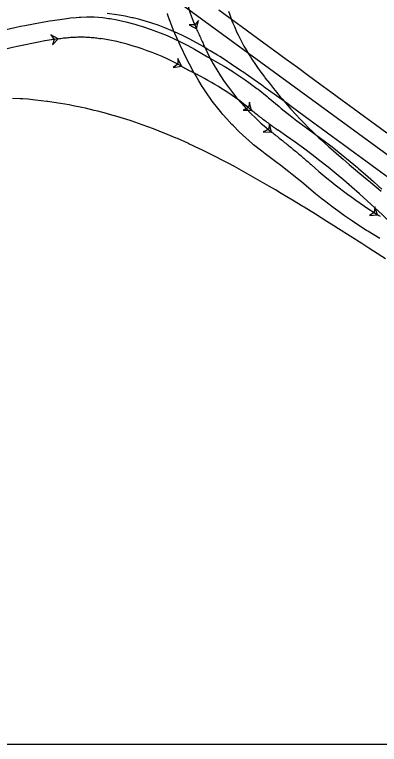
# Model space of a CAD drawing. Extents: x 973688 to 979179, y 703586 to 707602.
# Drawn here: x 977920.5 to 978008.3, y 704205.4 to 704381.1 of the extents above; entities that cross this region are included whole.
import ezdxf

# ---------------------------------------------------------------- set-up
doc = ezdxf.new("R2010")
doc.units = 0
for name, color, linetype in [('NB Left', 7, 'Continuous'), ('NO PLOT', 7, 'Continuous'), ('SB Left', 7, 'Continuous')]:
    doc.layers.add(name, color=color, linetype=linetype)

msp = doc.modelspace()

# ---------------------------------------------------------------- linework, layer by layer
at = {"layer": 'NB Left'}
msp.add_line((978039.48, 704325.85), (977941.89, 704397.37), dxfattribs=at)
for points in [[(978010.4, 704341.89), (978007.72, 704343.86), (978005.03, 704345.83), (978002.34, 704347.8), (977999.65, 704349.77), (977996.96, 704351.74), (977994.27, 704353.71), (977991.59, 704355.68), (977988.9, 704357.65), (977986.75, 704359.23), (977986.21, 704359.62), (977983.52, 704361.58), (977980.82, 704363.53), (977980.01, 704364.11), (977978.11, 704365.46), (977975.39, 704367.37), (977975.12, 704367.55), (977972.64, 704369.23), (977971.25, 704370.14), (977969.86, 704371.03), (977969.29, 704371.39), (977967.6, 704372.43), (977967.03, 704372.77), (977965.88, 704373.44), (977964.44, 704374.25), (977964.14, 704374.41), (977962.68, 704375.19), (977961.2, 704375.94), (977959.69, 704376.65), (977958.17, 704377.33), (977956.63, 704377.97), (977955.08, 704378.56), (977953.5, 704379.1), (977952.23, 704379.5), (977951.91, 704379.59), (977950.63, 704379.94), (977949.02, 704380.33), (977948.7, 704380.4), (977947.11, 704380.73), (977945.65, 704380.99), (977945.08, 704381.08), (977942.82, 704381.39)], [(977969.65, 704382.3), (977972.35, 704380.32), (977975.06, 704378.33), (977977.76, 704376.35), (977980.46, 704374.38), (977983.16, 704372.4), (977985.85, 704370.43), (977988.54, 704368.46), (977991.24, 704366.49), (977993.92, 704364.51), (977996.61, 704362.54), (977999.3, 704360.57), (978001.99, 704358.6), (978004.67, 704356.63), (978007.36, 704354.66), (978010.05, 704352.69)]]:
    msp.add_lwpolyline(points, dxfattribs=at)
at = {"layer": 'NO PLOT'}
msp.add_lwpolyline([(977518.51, 704645.43), (978198.51, 704645.43), (978198.51, 704205.43), (977518.51, 704205.43)], close=True, dxfattribs=at)
at = {"layer": 'SB Left'}
for points in [[(978008.35, 704327.22), (978005.47, 704328.99), (978005.18, 704329.17), (978002.64, 704330.82), (978001.81, 704331.38), (977999.89, 704332.72), (977998.26, 704333.89), (977997.18, 704334.69), (977995.05, 704336.32), (977994.52, 704336.74), (977992.93, 704338.02), (977991.87, 704338.89), (977989.5, 704340.9), (977989.23, 704341.12), (977987.32, 704342.65), (977986.49, 704343.31), (977984.53, 704344.82), (977983.68, 704345.46), (977980.82, 704347.61), (977979.96, 704348.26), (977978.01, 704349.82), (977977.73, 704350.05), (977976.12, 704351.45), (977975.34, 704352.18), (977974.57, 704352.91), (977973.06, 704354.43), (977972.81, 704354.69), (977971.59, 704356.01), (977970.64, 704357.1), (977970.41, 704357.38), (977969.71, 704358.22), (977968.06, 704360.33), (977966.49, 704362.55), (977965.85, 704363.52), (977965.63, 704363.85), (977964.81, 704365.17), (977963.84, 704366.84), (977963.65, 704367.18), (977962.56, 704369.23), (977962.04, 704370.28), (977960.35, 704373.77), (977960.01, 704374.47), (977959.05, 704376.61), (977958.76, 704377.33), (977958.33, 704378.42), (977957.8, 704379.9), (977957.42, 704381.01), (977957.31, 704381.38)], [(977971.97, 704381.98), (977972.27, 704381.11), (977972.81, 704379.67), (977973.03, 704379.1), (977973.39, 704378.25), (977974.01, 704376.84), (977974.28, 704376.29), (977974.68, 704375.46), (977975.25, 704374.37), (977975.7, 704373.57), (977976, 704373.03), (977976.79, 704371.72), (977977.28, 704370.94), (977977.61, 704370.42), (977978.46, 704369.14), (977978.99, 704368.38), (977979.52, 704367.63), (977980.64, 704366.12), (977980.83, 704365.87), (977981.8, 704364.6), (977982.79, 704363.34), (977983.2, 704362.84), (977984.43, 704361.34), (977984.85, 704360.85), (977986.97, 704358.41), (977988.28, 704356.98), (977989.16, 704356.04), (977989.83, 704355.35), (977991.41, 704353.74), (977992.1, 704353.06), (977993.73, 704351.5), (977994.2, 704351.06), (977996.11, 704349.32), (977996.59, 704348.89), (977998.55, 704347.18), (977999.54, 704346.33), (978001.04, 704345.05), (978003.57, 704342.9), (978005.35, 704341.4), (978006.12, 704340.76), (978008.67, 704338.62)], [(977918.49, 704377.55), (977920.56, 704378.02), (977921.95, 704378.32), (977922.99, 704378.54), (977925.08, 704378.95), (977925.43, 704379.01), (977927.19, 704379.33), (977928.95, 704379.62), (977929.66, 704379.73), (977932.5, 704380.15), (977933.93, 704380.33), (977935.36, 704380.48), (977936.07, 704380.54), (977936.43, 704380.56), (977937.85, 704380.6), (977939.26, 704380.59), (977939.62, 704380.58), (977940.67, 704380.52), (977941.73, 704380.42), (977943.12, 704380.24), (977943.47, 704380.18), (977945.19, 704379.85), (977946.56, 704379.55), (977947.24, 704379.39), (977949.43, 704378.81), (977950.16, 704378.6), (977951.25, 704378.27), (977953.4, 704377.56), (977953.76, 704377.43), (977955.51, 704376.78), (977957.24, 704376.08), (977957.58, 704375.93), (977958.93, 704375.33), (977960.6, 704374.54), (977962.23, 704373.71), (977963.83, 704372.84), (977966.95, 704371.01), (977970.04, 704369.23), (977970.96, 704368.69), (977972.76, 704367.58), (977973.06, 704367.39), (977974.53, 704366.43), (977975.98, 704365.44), (977976.84, 704364.83), (977978.81, 704363.37), (977979.08, 704363.16), (977981.26, 704361.43), (977981.52, 704361.21), (977984.15, 704358.98), (977984.68, 704358.54), (977986.8, 704356.82), (977988.42, 704355.58), (977989.52, 704354.78), (977991.72, 704353.19), (977992.27, 704352.78), (977994.45, 704351.15), (977995, 704350.73), (977996.89, 704349.27), (977997.7, 704348.63), (977999.56, 704347.13), (978000.36, 704346.48), (978002.98, 704344.3), (978003.24, 704344.08), (978005.55, 704342.07), (978006.82, 704340.95), (978008.08, 704339.82), (978008.83, 704339.13)], [(977964.26, 704377.73), (977964.73, 704379.68), (977963.85, 704378.65), (977962.5, 704378.69), (977964.26, 704377.73)], [(977964.26, 704377.73), (977964.39, 704377.43), (977964.53, 704377.13), (977964.66, 704376.82), (977964.8, 704376.52), (977964.94, 704376.21), (977965.08, 704375.91), (977965.21, 704375.61), (977965.35, 704375.3), (977965.49, 704375), (977965.63, 704374.7), (977965.76, 704374.39), (977965.9, 704374.09), (977966.04, 704373.78)], [(977930.99, 704375.33), (977929.24, 704376.29), (977930.01, 704375.18), (977929.61, 704373.89), (977930.99, 704375.33)], [(977930.99, 704375.33), (977931.32, 704375.38), (977931.65, 704375.42), (977931.98, 704375.47), (977932.32, 704375.51), (977932.65, 704375.55), (977932.98, 704375.58), (977933.31, 704375.61), (977933.64, 704375.64), (977933.97, 704375.67), (977934.31, 704375.69), (977934.64, 704375.71), (977934.97, 704375.73), (977935.31, 704375.74), (977935.64, 704375.75), (977935.97, 704375.76), (977936.31, 704375.76), (977936.64, 704375.76), (977936.97, 704375.75), (977937.31, 704375.75), (977937.64, 704375.73), (977937.97, 704375.72), (977938.3, 704375.7), (977938.64, 704375.68), (977938.97, 704375.65), (977939.3, 704375.63), (977939.63, 704375.59), (977939.96, 704375.56), (977940.3, 704375.52), (977940.63, 704375.47), (977940.96, 704375.42), (977941.28, 704375.37)], [(977960.63, 704368.76), (977959.81, 704370.58), (977959.75, 704369.23), (977958.65, 704368.44), (977960.63, 704368.76)], [(977960.63, 704368.76), (977960.92, 704368.6), (977961.21, 704368.44), (977961.5, 704368.28), (977961.8, 704368.12), (977962.09, 704367.96), (977962.38, 704367.8), (977962.68, 704367.64), (977962.97, 704367.49), (977963.27, 704367.33), (977963.56, 704367.17), (977963.85, 704367.02), (977964.15, 704366.86), (977964.44, 704366.71)], [(978009.73, 704322.37), (978006.88, 704324.2), (978005.74, 704324.93), (978004.04, 704326.02), (978001.23, 704327.81), (977998.44, 704329.59), (977997.33, 704330.29), (977995.66, 704331.34), (977992.9, 704333.06), (977990.16, 704334.76), (977989.88, 704334.93), (977987.41, 704336.44), (977984.65, 704338.1), (977983.26, 704338.93), (977981.87, 704339.75), (977980.19, 704340.72), (977979.06, 704341.37), (977977.37, 704342.33), (977976.23, 704342.97), (977974.53, 704343.91), (977973.4, 704344.53), (977971.71, 704345.43), (977970.58, 704346.03), (977968.61, 704347.04), (977967.77, 704347.47), (977965.53, 704348.58), (977964.97, 704348.85), (977962.46, 704350.03), (977962.18, 704350.16), (977959.68, 704351.27), (977959.4, 704351.4), (977956.92, 704352.44), (977956.65, 704352.55), (977953.92, 704353.63), (977951.22, 704354.62), (977948.56, 704355.53), (977948.3, 704355.62), (977945.93, 704356.36), (977945.41, 704356.52), (977943.35, 704357.12), (977942.59, 704357.33), (977940.55, 704357.87), (977939.66, 704358.09), (977937.57, 704358.58), (977936.67, 704358.78), (977934.57, 704359.21), (977933.67, 704359.38), (977931.56, 704359.75), (977930.96, 704359.85), (977928.54, 704360.21), (977928.24, 704360.25), (977925.51, 704360.57), (977923.69, 704360.74), (977922.47, 704360.83), (977921.86, 704360.88), (977920.03, 704360.97)], [(977977.54, 704358.13), (977977.06, 704360.07), (977976.76, 704358.75), (977975.54, 704358.17), (977977.54, 704358.13)], [(977977.54, 704358.13), (977977.8, 704357.92), (977978.06, 704357.71), (977978.32, 704357.5), (977978.58, 704357.29), (977978.84, 704357.08), (977979.1, 704356.88), (977979.36, 704356.67), (977979.63, 704356.47), (977979.89, 704356.26), (977980.15, 704356.06), (977980.42, 704355.86), (977980.68, 704355.65), (977980.95, 704355.45), (977981.22, 704355.25), (977981.48, 704355.05), (977981.75, 704354.86), (977982.02, 704354.66), (977982.29, 704354.46), (977982.56, 704354.27), (977982.83, 704354.07), (977983.1, 704353.88), (977983.37, 704353.69), (977983.65, 704353.5), (977983.92, 704353.31)], [(977982.35, 704352.87), (977981.86, 704354.81), (977981.56, 704353.5), (977980.35, 704352.91), (977982.35, 704352.87)], [(977982.35, 704352.87), (977982.61, 704352.67), (977982.87, 704352.46), (977983.13, 704352.25), (977983.39, 704352.05), (977983.65, 704351.84), (977983.91, 704351.63), (977984.17, 704351.42), (977984.43, 704351.22), (977984.69, 704351.01), (977984.96, 704350.8), (977985.22, 704350.59), (977985.48, 704350.38), (977985.74, 704350.17), (977985.99, 704349.96), (977986.25, 704349.76), (977986.51, 704349.55), (977986.77, 704349.33), (977987.03, 704349.12), (977987.29, 704348.91), (977987.55, 704348.7), (977987.8, 704348.49), (977988.06, 704348.28), (977988.32, 704348.06), (977988.57, 704347.85), (977988.83, 704347.64), (977989.08, 704347.42), (977989.34, 704347.21), (977989.59, 704346.99), (977989.84, 704346.77), (977990.1, 704346.56), (977990.35, 704346.34), (977990.6, 704346.12), (977990.85, 704345.9), (977991.1, 704345.68), (977991.35, 704345.46), (977991.6, 704345.24), (977991.85, 704345.02)], [(978007.85, 704332.94), (978007.16, 704334.82), (978007.01, 704333.48), (978005.86, 704332.76), (978007.85, 704332.94)], [(978007.85, 704332.94), (978008.14, 704332.77), (978008.42, 704332.59)]]:
    msp.add_lwpolyline(points, dxfattribs=at)
for points in [[(977964.26, 704377.73), (977964.73, 704379.68), (977963.85, 704378.65), (977962.5, 704378.69)], [(977930.99, 704375.33), (977929.24, 704376.29), (977930.01, 704375.18), (977929.61, 704373.89)], [(977960.63, 704368.76), (977959.81, 704370.58), (977959.75, 704369.23), (977958.65, 704368.44)], [(977977.54, 704358.13), (977977.06, 704360.07), (977976.76, 704358.75), (977975.54, 704358.17)], [(977982.35, 704352.87), (977981.86, 704354.81), (977981.56, 704353.5), (977980.35, 704352.91)], [(978007.85, 704332.94), (978007.16, 704334.82), (978007.01, 704333.48), (978005.86, 704332.76)]]:
    msp.add_lwpolyline(points, close=True, dxfattribs=at)
for centre in [(977964.26, 704377.73), (977964.26, 704377.73), (977930.99, 704375.33), (977930.99, 704375.33), (977941.28, 704375.37), (977941.28, 704375.37), (977966.04, 704373.78), (977966.04, 704373.78), (977960.63, 704368.76), (977960.63, 704368.76), (977964.44, 704366.71), (977964.44, 704366.71), (977977.54, 704358.13), (977977.54, 704358.13), (977982.35, 704352.87), (977982.35, 704352.87), (977983.92, 704353.31), (977983.92, 704353.31), (977991.85, 704345.02), (977991.85, 704345.02), (978007.85, 704332.94), (978007.85, 704332.94)]:
    msp.add_circle(centre, 0.0417, dxfattribs=at)
for centre, radius, start, end in [((978007.87, 704397.19), 47.76, 165.8567, 204.0434), ((977952.06, 704235.71), 141.19, 98.58, 108.9884), ((977931.62, 704315.52), 60.62, 61.4097, 80.8221), ((978017.31, 704396.95), 56.26, 204.3171, 231.5786), ((977927.71, 704296.36), 79.37, 51.1066, 62.4265), ((977872.77, 704190.97), 196.74, 43.9988, 55.6005), ((978072.23, 704434.92), 120.6, 228.2027, 237.7377)]:
    msp.add_arc(centre, radius, start, end, dxfattribs=at)

doc.saveas('drawing.dxf')
